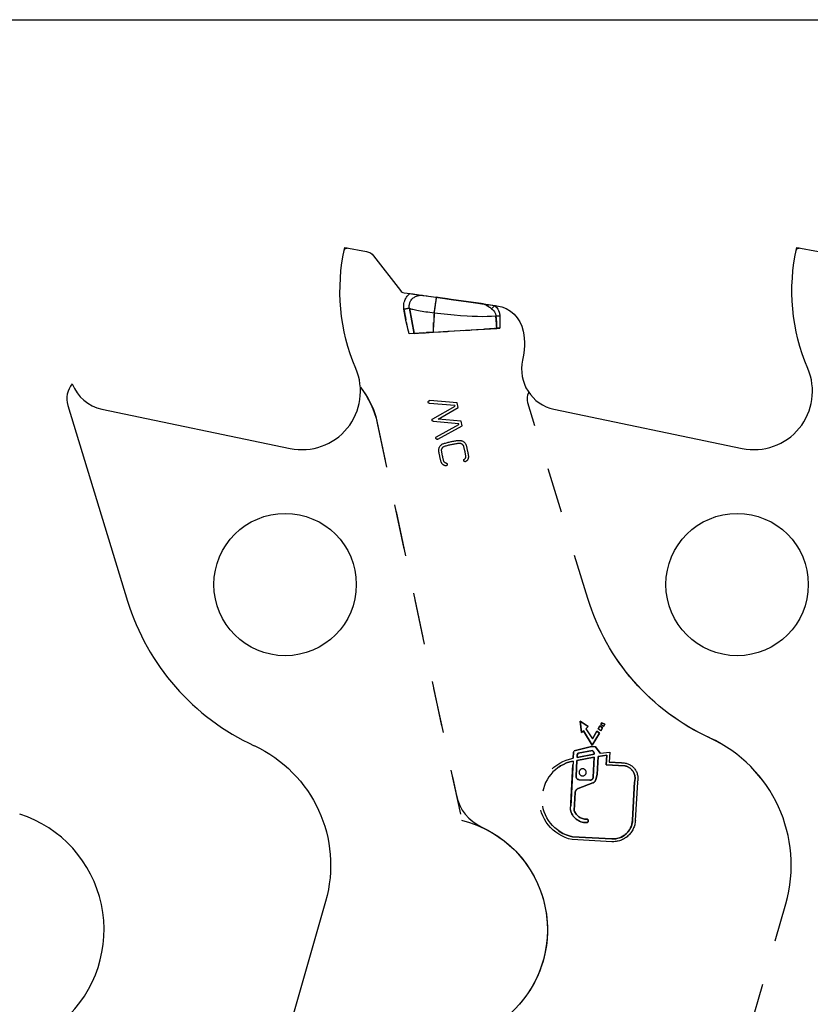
# Model space of a CAD drawing. Header units: inches. Extents: x 3 to 289, y 4 to 291.
# Tile 573 of 634: x 181.24 to 182.99, y 142.95 to 145.13. Entities that reach past the tile are written whole.
import ezdxf

# ---------------------------------------------------------------- set-up
doc = ezdxf.new("R2010")
doc.units = ezdxf.units.IN
doc.header["$LTSCALE"] = 0.5
doc.header["$MEASUREMENT"] = 0
doc.linetypes.add('HIDDEN', pattern=[0.225, 0.15, -0.075])
doc.layers.add('DBU', color=7, linetype='Continuous')

msp = doc.modelspace()

# ---------------------------------------------------------------- linework, layer by layer
at = {"layer": 'DBU', "color": 56, "linetype": 'Continuous'}
msp.add_line((177.3465, 145.127), (211.2496, 145.127), dxfattribs=at)
at = {"layer": 'DBU', "color": 30, "linetype": 'Continuous'}
for p, q in [((181.9615, 144.6226), (182.0098, 144.6141)), ((182.0252, 144.6047), (182.0846, 144.5276)), ((182.9615, 144.6226), (183.0098, 144.6141)), ((182.0928, 144.5229), (182.1065, 144.5209)), ((182.1016, 144.5172), (182.1035, 144.5192)), ((182.1035, 144.5192), (182.1056, 144.5211)), ((182.1056, 144.5211), (182.1091, 144.5206)), ((182.1065, 144.5209), (182.1066, 144.5209)), ((182.1066, 144.5209), (182.1119, 144.5202)), ((182.1091, 144.5206), (182.1119, 144.5202)), ((182.1119, 144.5202), (182.1357, 144.5168)), ((182.1119, 144.5202), (182.1138, 144.5199)), ((182.1138, 144.5199), (182.1185, 144.5192)), ((182.1185, 144.5192), (182.1342, 144.517)), ((182.0921, 144.4928), (182.0922, 144.4959)), ((182.0922, 144.4959), (182.0926, 144.4989)), ((182.0926, 144.4989), (182.0933, 144.502)), ((182.0933, 144.502), (182.0942, 144.5049)), ((182.0942, 144.5049), (182.0944, 144.5055)), ((182.0944, 144.5055), (182.0954, 144.5078)), ((182.0954, 144.5078), (182.0966, 144.5103)), ((182.0966, 144.5103), (182.0981, 144.5127)), ((182.0981, 144.5127), (182.0997, 144.515)), ((182.0997, 144.515), (182.1016, 144.5172)), ((182.1342, 144.517), (182.1351, 144.5169)), ((182.1351, 144.5169), (182.142, 144.5159)), ((182.1364, 144.5167), (182.1435, 144.5157)), ((182.142, 144.5159), (182.1469, 144.5153)), ((182.1469, 144.5153), (182.1636, 144.5129)), ((182.162, 144.5131), (182.2981, 144.494)), ((182.1636, 144.5129), (182.1643, 144.5128)), ((182.1643, 144.5128), (182.1685, 144.5122)), ((182.1685, 144.5122), (182.1973, 144.5082)), ((182.1973, 144.5082), (182.2573, 144.4997)), ((182.2573, 144.4997), (182.2603, 144.4993)), ((182.2603, 144.4993), (182.2637, 144.4988)), ((182.2637, 144.4988), (182.2789, 144.4967)), ((182.2673, 144.4981), (182.2677, 144.498)), ((182.2677, 144.498), (182.2697, 144.4974)), ((182.2697, 144.4974), (182.2717, 144.4966)), ((182.2717, 144.4966), (182.2736, 144.4957)), ((182.2736, 144.4957), (182.2755, 144.4947)), ((182.2789, 144.4967), (182.2792, 144.4967)), ((182.2792, 144.4967), (182.2934, 144.4947)), ((182.0922, 144.4897), (182.0921, 144.4928)), ((182.0925, 144.4866), (182.0922, 144.4897)), ((182.1046, 144.4886), (182.1059, 144.488)), ((182.1059, 144.488), (182.1076, 144.4874)), ((182.1076, 144.4874), (182.1097, 144.4868)), ((182.1097, 144.4868), (182.1121, 144.4861)), ((182.1121, 144.4861), (182.1148, 144.4855)), ((182.1148, 144.4855), (182.1179, 144.4848)), ((182.1179, 144.4848), (182.1212, 144.4841)), ((182.1212, 144.4841), (182.1248, 144.4835)), ((182.1248, 144.4835), (182.1286, 144.4828)), ((182.1286, 144.4828), (182.1326, 144.4822)), ((182.1326, 144.4822), (182.1368, 144.4815)), ((182.1368, 144.4815), (182.1411, 144.4809)), ((182.1411, 144.4809), (182.1455, 144.4803)), ((182.1455, 144.4803), (182.15, 144.4798)), ((182.15, 144.4798), (182.1546, 144.4792)), ((182.1546, 144.4792), (182.1592, 144.4787)), ((182.2755, 144.4947), (182.2774, 144.4936)), ((182.2774, 144.4936), (182.2792, 144.4924)), ((182.2792, 144.4924), (182.2811, 144.4912)), ((182.2811, 144.4912), (182.2829, 144.4899)), ((182.2829, 144.4899), (182.2846, 144.4886)), ((182.2846, 144.4886), (182.2864, 144.4872)), ((182.2864, 144.4872), (182.2934, 144.4947)), ((182.2864, 144.4872), (182.2881, 144.4858)), ((182.2881, 144.4858), (182.2898, 144.4842)), ((182.2898, 144.4842), (182.2914, 144.4825)), ((182.2914, 144.4825), (182.2928, 144.4806)), ((182.2928, 144.4806), (182.2937, 144.4793)), ((182.2937, 144.4793), (182.2944, 144.4779)), ((182.2944, 144.4779), (182.295, 144.4764)), ((182.295, 144.4764), (182.2954, 144.4753)), ((182.2954, 144.4753), (182.2957, 144.4741)), ((182.2957, 144.4741), (182.2959, 144.4729)), ((182.2959, 144.4729), (182.296, 144.4717)), ((182.1131, 144.4327), (182.1041, 144.4322)), ((182.1153, 144.4328), (182.1131, 144.4327)), ((182.1153, 144.4328), (182.1249, 144.4334)), ((182.1249, 144.4334), (182.14, 144.4343)), ((182.14, 144.4343), (182.157, 144.4354)), ((182.157, 144.4354), (182.158, 144.4354)), ((182.158, 144.4354), (182.1909, 144.4374)), ((182.1909, 144.4374), (182.1929, 144.4375)), ((182.1929, 144.4375), (182.253, 144.4412)), ((182.253, 144.4412), (182.255, 144.4413)), ((182.255, 144.4413), (182.298, 144.4439)), ((182.299, 144.444), (182.298, 144.4439)), ((182.305, 144.4443), (182.299, 144.444)), ((181.3487, 144.2736), (181.4811, 143.8405)), ((181.4244, 144.2652), (181.841, 144.1784)), ((182.4244, 144.2652), (182.841, 144.1784)), ((181.919, 143.176), (181.8405, 142.9021))]:
    msp.add_line(p, q, dxfattribs=at)
at = {"layer": 'DBU', "color": 6, "linetype": 'Continuous'}
for p, q in [((182.1015, 144.5171), (182.1034, 144.5192)), ((182.1034, 144.5192), (182.1056, 144.5211)), ((182.1056, 144.5211), (182.1351, 144.5169)), ((182.092, 144.4928), (182.0922, 144.4959)), ((182.0922, 144.4959), (182.0926, 144.4989)), ((182.0926, 144.4989), (182.0933, 144.5019)), ((182.0933, 144.5019), (182.0942, 144.5049)), ((182.0942, 144.5049), (182.0944, 144.5055)), ((182.0944, 144.5055), (182.0954, 144.5078)), ((182.0954, 144.5078), (182.0966, 144.5103)), ((182.0966, 144.5103), (182.098, 144.5127)), ((182.098, 144.5127), (182.0997, 144.515)), ((182.0997, 144.515), (182.1015, 144.5171)), ((182.1351, 144.5169), (182.142, 144.5159)), ((182.142, 144.5159), (182.1469, 144.5153)), ((182.1469, 144.5153), (182.1627, 144.513)), ((182.1627, 144.513), (182.1636, 144.5129)), ((182.1636, 144.5129), (182.1643, 144.5128)), ((182.1685, 144.5122), (182.1643, 144.5128)), ((182.1725, 144.5117), (182.1685, 144.5122)), ((182.1892, 144.5093), (182.1725, 144.5117)), ((182.1973, 144.5082), (182.1892, 144.5093)), ((182.2573, 144.4997), (182.1973, 144.5082)), ((182.2637, 144.4988), (182.2573, 144.4997)), ((182.2677, 144.498), (182.2697, 144.4974)), ((182.2697, 144.4974), (182.2717, 144.4966)), ((182.2717, 144.4966), (182.2736, 144.4957)), ((182.2736, 144.4957), (182.2755, 144.4947)), ((182.0922, 144.4897), (182.092, 144.4928)), ((182.0925, 144.4866), (182.0922, 144.4897)), ((182.1046, 144.4886), (182.1059, 144.488)), ((182.1059, 144.488), (182.1076, 144.4874)), ((182.1076, 144.4874), (182.1097, 144.4868)), ((182.1097, 144.4868), (182.1121, 144.4861)), ((182.1121, 144.4861), (182.1148, 144.4855)), ((182.1148, 144.4855), (182.1179, 144.4848)), ((182.1179, 144.4848), (182.1212, 144.4841)), ((182.1212, 144.4841), (182.1248, 144.4835)), ((182.1248, 144.4835), (182.1286, 144.4828)), ((182.1286, 144.4828), (182.1326, 144.4822)), ((182.1326, 144.4822), (182.1368, 144.4815)), ((182.1368, 144.4815), (182.1411, 144.4809)), ((182.1411, 144.4809), (182.1455, 144.4803)), ((182.1455, 144.4803), (182.15, 144.4798)), ((182.15, 144.4798), (182.1546, 144.4792)), ((182.1546, 144.4792), (182.1592, 144.4787)), ((182.2755, 144.4947), (182.2774, 144.4936)), ((182.2774, 144.4936), (182.2792, 144.4924)), ((182.2792, 144.4924), (182.2811, 144.4912)), ((182.2811, 144.4912), (182.2829, 144.4899)), ((182.2829, 144.4899), (182.2846, 144.4886)), ((182.2846, 144.4886), (182.2864, 144.4872)), ((182.2864, 144.4872), (182.2934, 144.4947)), ((182.2864, 144.4872), (182.2881, 144.4858)), ((182.2881, 144.4858), (182.2898, 144.4842)), ((182.2898, 144.4842), (182.2914, 144.4825)), ((182.2914, 144.4825), (182.2928, 144.4806)), ((182.2928, 144.4806), (182.2937, 144.4793)), ((182.2937, 144.4793), (182.2944, 144.4779)), ((182.2944, 144.4779), (182.295, 144.4764)), ((182.295, 144.4764), (182.2954, 144.4753)), ((182.2954, 144.4753), (182.2957, 144.4741)), ((182.2957, 144.4741), (182.2959, 144.4729)), ((182.2959, 144.4729), (182.296, 144.4717)), ((182.1131, 144.4327), (182.1041, 144.4322)), ((182.1144, 144.4328), (182.1131, 144.4327)), ((182.1153, 144.4328), (182.1144, 144.4328)), ((182.1269, 144.4335), (182.1153, 144.4328)), ((182.1416, 144.4344), (182.1269, 144.4335)), ((182.158, 144.4354), (182.1416, 144.4344)), ((182.158, 144.4354), (182.1889, 144.4373)), ((182.1889, 144.4373), (182.1909, 144.4374)), ((182.1909, 144.4374), (182.255, 144.4413)), ((182.255, 144.4413), (182.257, 144.4414)), ((182.257, 144.4414), (182.298, 144.4439)), ((182.3006, 144.4441), (182.298, 144.4439))]:
    msp.add_line(p, q, dxfattribs=at)
at = {"layer": 'DBU', "color": 4, "linetype": 'Continuous'}
for p, q in [((182.1044, 144.4949), (182.1046, 144.4965)), ((182.1044, 144.4949), (182.1046, 144.4965)), ((182.1046, 144.4965), (182.1049, 144.4981)), ((182.1046, 144.4965), (182.1049, 144.4981)), ((182.1049, 144.4981), (182.1053, 144.4996)), ((182.1049, 144.4981), (182.1053, 144.4996)), ((182.1053, 144.4996), (182.1058, 144.5011)), ((182.1053, 144.4996), (182.1058, 144.5011)), ((182.1058, 144.5011), (182.1064, 144.5026)), ((182.1058, 144.5011), (182.1064, 144.5026)), ((182.1064, 144.5026), (182.1071, 144.504)), ((182.1064, 144.5026), (182.1071, 144.504)), ((182.1071, 144.504), (182.1079, 144.5054)), ((182.1071, 144.504), (182.1079, 144.5054)), ((182.1079, 144.5054), (182.1088, 144.5067)), ((182.1079, 144.5054), (182.1088, 144.5067)), ((182.1088, 144.5067), (182.1101, 144.5084)), ((182.1088, 144.5067), (182.1101, 144.5084)), ((182.1101, 144.5084), (182.1115, 144.5099)), ((182.1101, 144.5084), (182.1115, 144.5099)), ((182.1115, 144.5099), (182.1131, 144.5113)), ((182.1115, 144.5099), (182.1131, 144.5113)), ((182.1131, 144.5113), (182.1148, 144.5126)), ((182.1131, 144.5113), (182.1148, 144.5126)), ((182.1148, 144.5126), (182.1165, 144.5137)), ((182.1148, 144.5126), (182.1165, 144.5137)), ((182.1165, 144.5137), (182.1183, 144.5147)), ((182.1165, 144.5137), (182.1183, 144.5147)), ((182.1183, 144.5147), (182.1202, 144.5155)), ((182.1183, 144.5147), (182.1202, 144.5155)), ((182.1202, 144.5155), (182.1222, 144.5161)), ((182.1202, 144.5155), (182.1222, 144.5161)), ((182.1222, 144.5161), (182.1241, 144.5166)), ((182.1222, 144.5161), (182.1241, 144.5166)), ((182.1241, 144.5166), (182.1264, 144.517)), ((182.1241, 144.5166), (182.1264, 144.517)), ((182.1264, 144.517), (182.1287, 144.5172)), ((182.1264, 144.517), (182.1287, 144.5172)), ((182.1287, 144.5172), (182.131, 144.5173)), ((182.1287, 144.5172), (182.131, 144.5173)), ((182.131, 144.5173), (182.1331, 144.5171)), ((182.131, 144.5173), (182.1331, 144.5171)), ((182.1331, 144.5171), (182.1351, 144.5169)), ((182.1331, 144.5171), (182.1351, 144.5169)), ((182.1615, 144.4957), (182.1613, 144.4938)), ((182.1617, 144.4965), (182.1614, 144.4946)), ((182.1618, 144.4976), (182.1615, 144.4957)), ((182.1619, 144.4984), (182.1617, 144.4965)), ((182.1621, 144.4994), (182.1618, 144.4976)), ((182.1622, 144.5002), (182.1619, 144.4984)), ((182.1623, 144.5011), (182.1621, 144.4994)), ((182.1624, 144.5019), (182.1622, 144.5002)), ((182.1626, 144.5028), (182.1623, 144.5011)), ((182.1627, 144.5035), (182.1624, 144.5019)), ((182.1628, 144.5043), (182.1626, 144.5028)), ((182.1629, 144.505), (182.1627, 144.5035)), ((182.163, 144.5058), (182.1628, 144.5043)), ((182.1632, 144.5065), (182.1629, 144.505)), ((182.1633, 144.5071), (182.163, 144.5058)), ((182.1634, 144.5077), (182.1632, 144.5065)), ((182.1634, 144.5083), (182.1633, 144.5071)), ((182.1636, 144.5093), (182.1634, 144.5083)), ((182.1635, 144.5089), (182.1634, 144.5077)), ((182.1637, 144.5099), (182.1635, 144.5089)), ((182.1638, 144.5103), (182.1636, 144.5093)), ((182.1639, 144.5108), (182.1637, 144.5099)), ((182.1639, 144.511), (182.1638, 144.5103)), ((182.164, 144.5113), (182.1639, 144.511)), ((182.164, 144.5113), (182.1639, 144.5108)), ((182.1641, 144.5122), (182.164, 144.5117)), ((182.1641, 144.5121), (182.164, 144.5115)), ((182.164, 144.5117), (182.164, 144.5113)), ((182.164, 144.5115), (182.164, 144.5113)), ((182.1642, 144.5125), (182.1641, 144.5122)), ((182.1642, 144.5125), (182.1641, 144.5121)), ((182.1643, 144.5127), (182.1642, 144.5125)), ((182.1643, 144.5127), (182.1642, 144.5125)), ((182.1643, 144.5128), (182.1643, 144.5128)), ((182.1643, 144.5128), (182.1643, 144.5127)), ((182.1643, 144.5128), (182.1643, 144.5127)), ((182.1046, 144.4886), (182.0925, 144.4866)), ((182.1046, 144.4886), (182.0925, 144.4866)), ((182.097, 144.4624), (182.0925, 144.4866)), ((182.1043, 144.4933), (182.1044, 144.4949)), ((182.1043, 144.4933), (182.1044, 144.4949)), ((182.1043, 144.4918), (182.1043, 144.4933)), ((182.1043, 144.4918), (182.1043, 144.4933)), ((182.1044, 144.4902), (182.1043, 144.4918)), ((182.1044, 144.4902), (182.1043, 144.4918)), ((182.1046, 144.4886), (182.1044, 144.4902)), ((182.1046, 144.4886), (182.1044, 144.4902)), ((182.1153, 144.4328), (182.1046, 144.4886)), ((182.1153, 144.4328), (182.1046, 144.4886)), ((182.1592, 144.4787), (182.1583, 144.4573)), ((182.1594, 144.4806), (182.1592, 144.4787)), ((182.1592, 144.4787), (182.174, 144.477)), ((182.1592, 144.4787), (182.174, 144.477)), ((182.1597, 144.4826), (182.1594, 144.4806)), ((182.1596, 144.4823), (182.1594, 144.4806)), ((182.1594, 144.4806), (182.1594, 144.4806)), ((182.1599, 144.4841), (182.1596, 144.4823)), ((182.16, 144.4846), (182.1597, 144.4826)), ((182.1602, 144.486), (182.1599, 144.4841)), ((182.1602, 144.4866), (182.16, 144.4846)), ((182.1605, 144.4886), (182.1602, 144.4866)), ((182.1604, 144.4879), (182.1602, 144.486)), ((182.1607, 144.4899), (182.1604, 144.4879)), ((182.1608, 144.4906), (182.1605, 144.4886)), ((182.161, 144.4918), (182.1607, 144.4899)), ((182.1611, 144.4926), (182.1608, 144.4906)), ((182.1613, 144.4938), (182.161, 144.4918)), ((182.1614, 144.4946), (182.1611, 144.4926)), ((182.174, 144.477), (182.1888, 144.4754)), ((182.174, 144.477), (182.1888, 144.4754)), ((182.1888, 144.4754), (182.2035, 144.4739)), ((182.1888, 144.4754), (182.2035, 144.4739)), ((182.2035, 144.4739), (182.2179, 144.4727)), ((182.2035, 144.4739), (182.2179, 144.4727)), ((182.1041, 144.4322), (182.097, 144.4624)), ((182.158, 144.4354), (182.1583, 144.4573)), ((182.2179, 144.4727), (182.2321, 144.4717)), ((182.2179, 144.4727), (182.2321, 144.4717)), ((182.2321, 144.4717), (182.2437, 144.471)), ((182.2321, 144.4717), (182.2437, 144.471)), ((182.2437, 144.471), (182.255, 144.4706)), ((182.2437, 144.471), (182.255, 144.4706)), ((182.255, 144.4706), (182.2659, 144.4705)), ((182.255, 144.4706), (182.2659, 144.4705)), ((182.2659, 144.4705), (182.2765, 144.4706)), ((182.2659, 144.4705), (182.2765, 144.4706)), ((182.2765, 144.4706), (182.2865, 144.471)), ((182.2765, 144.4706), (182.2865, 144.471)), ((182.2865, 144.471), (182.296, 144.4717)), ((182.2865, 144.471), (182.296, 144.4717)), ((182.296, 144.4717), (182.3045, 144.4719)), ((182.296, 144.4717), (182.3045, 144.4719))]:
    msp.add_line(p, q, dxfattribs=at)
at = {"layer": 'DBU', "color": 254, "linetype": 'HIDDEN'}
for p, q in [((182.1357, 144.5168), (182.1364, 144.5167)), ((182.1636, 144.5129), (182.1643, 144.5128)), ((182.2677, 144.498), (182.2673, 144.4981)), ((182.2697, 144.4974), (182.2677, 144.498)), ((182.2717, 144.4966), (182.2697, 144.4974)), ((182.2736, 144.4957), (182.2717, 144.4966)), ((182.2755, 144.4947), (182.2736, 144.4957)), ((182.0925, 144.4866), (182.1046, 144.4886)), ((182.1046, 144.4886), (182.0925, 144.4866)), ((182.1153, 144.4328), (182.1046, 144.4886)), ((182.1046, 144.4886), (182.1153, 144.4328)), ((182.2774, 144.4936), (182.2755, 144.4947)), ((182.2792, 144.4924), (182.2774, 144.4936)), ((182.2811, 144.4912), (182.2792, 144.4924)), ((182.2829, 144.4899), (182.2811, 144.4912)), ((182.2846, 144.4886), (182.2829, 144.4899)), ((182.2864, 144.4872), (182.2846, 144.4886)), ((182.2934, 144.4947), (182.2864, 144.4872)), ((182.2934, 144.4947), (182.2953, 144.4927)), ((182.2953, 144.4927), (182.2954, 144.4926)), ((182.2953, 144.4927), (182.297, 144.4908)), ((182.2954, 144.4926), (182.2972, 144.4905)), ((182.297, 144.4908), (182.2987, 144.4886)), ((182.2972, 144.4905), (182.2989, 144.4883)), ((182.2987, 144.4886), (182.3003, 144.4862)), ((182.2989, 144.4883), (182.3003, 144.4861)), ((182.3003, 144.4862), (182.3016, 144.4836)), ((182.3003, 144.4861), (182.3017, 144.4835)), ((182.3016, 144.4836), (182.3024, 144.4818)), ((182.3017, 144.4835), (182.3025, 144.4816)), ((182.3024, 144.4818), (182.3031, 144.48)), ((182.3025, 144.4816), (182.3032, 144.4797)), ((182.3031, 144.48), (182.3037, 144.478)), ((182.3032, 144.4797), (182.3038, 144.4778)), ((182.3037, 144.478), (182.3041, 144.476)), ((182.3038, 144.4778), (182.3042, 144.4758)), ((182.3041, 144.476), (182.3044, 144.474)), ((182.3042, 144.4758), (182.3044, 144.4739)), ((182.3044, 144.474), (182.3045, 144.4719)), ((182.3044, 144.4739), (182.3045, 144.4719)), ((182.296, 144.4717), (182.3045, 144.4719)), ((182.298, 144.4439), (182.296, 144.4717)), ((182.3045, 144.4719), (182.305, 144.4443)), ((182.3045, 144.4719), (182.305, 144.4443)), ((182.1367, 144.4341), (182.1154, 144.4328)), ((182.157, 144.4354), (182.1425, 144.4345)), ((182.1478, 144.4348), (182.1899, 144.4374)), ((182.2246, 144.4395), (182.2386, 144.4403)), ((182.256, 144.4414), (182.305, 144.4443)), ((182.304, 144.4443), (182.2709, 144.4423)), ((182.305, 144.4443), (182.3006, 144.4441)), ((182.305, 144.4443), (182.304, 144.4443)), ((182.305, 144.4443), (182.305, 144.4443)), ((182.2053, 144.2733), (182.1491, 144.2779)), ((182.2104, 144.2791), (182.1496, 144.2841)), ((182.2127, 144.2685), (182.2104, 144.2791)), ((182.4993, 143.846), (182.3669, 144.2792)), ((182.4993, 143.846), (182.3669, 144.2792)), ((182.1562, 144.244), (182.2056, 144.2717)), ((182.1563, 144.244), (182.2056, 144.2717)), ((182.1681, 144.2434), (182.2127, 144.2685)), ((182.2056, 144.2717), (182.2053, 144.2733)), ((182.0302, 144.2492), (182.2201, 143.3558)), ((182.0334, 144.2343), (182.2085, 143.4103)), ((182.1563, 144.244), (182.1562, 144.244)), ((182.2139, 144.2329), (182.1575, 144.2381)), ((182.219, 144.2387), (182.1681, 144.2434)), ((182.2213, 144.2281), (182.219, 144.2387)), ((182.1647, 144.2043), (182.2142, 144.2313)), ((182.1677, 144.1988), (182.2213, 144.2281)), ((182.2142, 144.2313), (182.2139, 144.2329)), ((182.5001, 143.5629), (182.4825, 143.575)), ((182.4825, 143.575), (182.4853, 143.5499)), ((182.4853, 143.5499), (182.4825, 143.575)), ((182.4825, 143.575), (182.5001, 143.5629)), ((182.4947, 143.5581), (182.5001, 143.5629)), ((182.5001, 143.5629), (182.4947, 143.5581)), ((182.526, 143.5642), (182.5222, 143.5575)), ((182.5222, 143.5575), (182.526, 143.5642)), ((182.5321, 143.5597), (182.526, 143.5642)), ((182.526, 143.5642), (182.5321, 143.5597)), ((182.5304, 143.5714), (182.5279, 143.5671)), ((182.5279, 143.5671), (182.5304, 143.5714)), ((182.5341, 143.5632), (182.5279, 143.5671)), ((182.5341, 143.5632), (182.5279, 143.5671)), ((182.5284, 143.5536), (182.5321, 143.5597)), ((182.5321, 143.5597), (182.5284, 143.5536)), ((182.5369, 143.5678), (182.5304, 143.5714)), ((182.5304, 143.5714), (182.5369, 143.5678)), ((182.5341, 143.5632), (182.5369, 143.5678)), ((182.5369, 143.5678), (182.5341, 143.5632)), ((182.4853, 143.5499), (182.4898, 143.5536)), ((182.4898, 143.5536), (182.4853, 143.5499)), ((182.4898, 143.5536), (182.5089, 143.5214)), ((182.5089, 143.5214), (182.4898, 143.5536)), ((182.4947, 143.5581), (182.5097, 143.5359)), ((182.4947, 143.5581), (182.5097, 143.5359)), ((182.5089, 143.5214), (182.5253, 143.5482)), ((182.5253, 143.5482), (182.5089, 143.5214)), ((182.5192, 143.5527), (182.5097, 143.5359)), ((182.5097, 143.5359), (182.5192, 143.5527)), ((182.5253, 143.5482), (182.5192, 143.5527)), ((182.5192, 143.5527), (182.5253, 143.5482)), ((182.5284, 143.5536), (182.5222, 143.5575)), ((182.5284, 143.5536), (182.5222, 143.5575)), ((182.5076, 143.5184), (182.4692, 143.5091)), ((182.4692, 143.5091), (182.5076, 143.5184)), ((182.516, 143.5179), (182.5076, 143.5184)), ((182.5076, 143.5184), (182.516, 143.5179)), ((182.5268, 143.5039), (182.516, 143.5179)), ((182.516, 143.5179), (182.5268, 143.5039)), ((182.4676, 143.5065), (182.4669, 143.4928)), ((182.4669, 143.4928), (182.4676, 143.5065)), ((182.4676, 143.5065), (182.4692, 143.5091)), ((182.4676, 143.5065), (182.4692, 143.5091)), ((182.5134, 143.4951), (182.4751, 143.488)), ((182.4751, 143.488), (182.5134, 143.4951)), ((182.4754, 143.4944), (182.5137, 143.5015)), ((182.5137, 143.5015), (182.4754, 143.4944)), ((182.4757, 143.5004), (182.4754, 143.4944)), ((182.4754, 143.4944), (182.4757, 143.5004)), ((182.478, 143.5037), (182.4757, 143.5004)), ((182.4757, 143.5004), (182.478, 143.5037)), ((182.5093, 143.5098), (182.478, 143.5037)), ((182.478, 143.5037), (182.5093, 143.5098)), ((182.5101, 143.5091), (182.5093, 143.5098)), ((182.5093, 143.5098), (182.5101, 143.5091)), ((182.5111, 143.4507), (182.5134, 143.4951)), ((182.5134, 143.4951), (182.5111, 143.4507)), ((182.522, 143.4969), (182.5199, 143.457)), ((182.5199, 143.457), (182.522, 143.4969)), ((182.5411, 143.4994), (182.522, 143.4969)), ((182.522, 143.4969), (182.5411, 143.4994)), ((182.5268, 143.5039), (182.5478, 143.5065)), ((182.5268, 143.5039), (182.5478, 143.5065)), ((182.54, 143.4781), (182.5411, 143.4994)), ((182.5411, 143.4994), (182.54, 143.4781)), ((182.5478, 143.5065), (182.5466, 143.484)), ((182.5478, 143.5065), (182.5466, 143.484)), ((182.461, 143.3789), (182.4666, 143.4864)), ((182.4666, 143.4864), (182.461, 143.3789)), ((182.4751, 143.488), (182.4732, 143.4527)), ((182.4732, 143.4527), (182.4751, 143.488)), ((182.5809, 143.4759), (182.54, 143.4781)), ((182.54, 143.4781), (182.5809, 143.4759)), ((182.5738, 143.4825), (182.5466, 143.484)), ((182.5466, 143.484), (182.5738, 143.4825)), ((182.5195, 143.4548), (182.5169, 143.4451)), ((182.5169, 143.4451), (182.5195, 143.4548)), ((182.5104, 143.4381), (182.4781, 143.4259)), ((182.4781, 143.4259), (182.5104, 143.4381)), ((182.4799, 143.4453), (182.5037, 143.4441)), ((182.5037, 143.4441), (182.4799, 143.4453)), ((182.5982, 143.3554), (182.6026, 143.4405)), ((182.6026, 143.4405), (182.5982, 143.3554)), ((182.6089, 143.4395), (182.6044, 143.3551)), ((182.6089, 143.4395), (182.6044, 143.3551)), ((182.4713, 143.4166), (182.4693, 143.377)), ((182.4693, 143.377), (182.4713, 143.4166)), ((182.5521, 143.308), (182.4645, 143.3126)), ((182.5521, 143.308), (182.4645, 143.3126)), ((182.4653, 143.3189), (182.5525, 143.3143)), ((182.5525, 143.3143), (182.4653, 143.3189)), ((182.8588, 142.8968), (182.9373, 143.1707)), ((182.8588, 142.8968), (182.9373, 143.1707))]:
    msp.add_line(p, q, dxfattribs=at)
at = {"layer": 'DBU', "color": 30, "linetype": 'Continuous'}
for centre in [(181.8296, 143.877), (182.8296, 143.877)]:
    msp.add_circle(centre, 0.1575, dxfattribs=at)
at = {"layer": 'DBU', "color": 254, "linetype": 'HIDDEN', "extrusion": (0, 0, -1)}
msp.add_circle((-182.4878, 143.4615), 0.00784, dxfattribs=at)
msp.add_circle((-182.4878, 143.4615), 0.00784, dxfattribs=at)
at = {"layer": 'DBU', "color": 30, "linetype": 'Continuous', "extrusion": (0, 0, -1)}
for centre, radius, start, end in [((-182.3891, 144.5269), 0.4382, 336.9304, 12.6192), ((-182.0054, 144.5895), 0.025, 100.0258, 142.4115), ((-183.3891, 144.5269), 0.4382, 336.9304, 12.6192), ((-182.2885, 144.4258), 0.0689, 98, 169.7316), ((-182.1965, 144.4091), 0.1625, 169.7316, 192.7468), ((-181.8476, 144.1933), 0.191, 140.9914, 162.9858), ((-182.3968, 144.2883), 0.0313, 342.9999, 26.1997), ((-182.9775, 143.9922), 0.5, 294.6543, 342.9999), ((-181.6393, 143.2562), 0.291, 114.7055, 196), ((-182.16, 143.1131), 0.25, 103.9254, 232.0746)]:
    msp.add_arc(centre, radius, start, end, dxfattribs=at)
at = {"layer": 'DBU', "color": 254, "linetype": 'HIDDEN', "extrusion": (0, 0, -1)}
for centre, radius, start, end in [((-181.966, 144.616), 0.00571, 11.8968, 100.0258), ((-182.966, 144.616), 0.00571, 11.8968, 100.0258), ((-182.2596, 144.4694), 0.0297, 97.825, 104.8748), ((-182.1493, 144.281), 0.00312, 274.7, 94.7), ((-182.1578, 144.2413), 0.00313, 275.2802, 60.2443), ((-182.1662, 144.2015), 0.00312, 241.3015, 61.3015), ((-182.2357, 144.0099), 0.1875, 72.8849, 83.1153), ((-182.2151, 144.1805), 0.0157, 83.1153, 164.6089), ((-182.1851, 144.1742), 0.0157, 351.3913, 72.885), ((-182.3551, 144.1999), 0.1875, 344.1677, 351.3912), ((-182.1851, 144.1742), 0.0094, 351.3909, 72.8848), ((-182.3551, 144.1999), 0.1813, 344.1376, 351.3912), ((-182.2357, 144.0099), 0.1813, 72.8849, 83.1153), ((-182.2151, 144.1805), 0.0094, 83.1153, 164.6089), ((-182.0494, 144.1349), 0.1813, 164.6089, 171.8323), ((-182.0494, 144.1349), 0.1875, 164.6089, 171.8145), ((-182.1867, 144.1521), 0.0125, 279.8638, 344.1677), ((-182.1867, 144.1521), 0.00625, 279.8638, 343.2929), ((-182.2279, 144.152), 0.00312, 236.1362, 56.1362), ((-182.2227, 144.1598), 0.00625, 171.8323, 236.1362), ((-182.2226, 144.1598), 0.0126, 171.8381, 235.869), ((-182.1851, 144.1429), 0.00312, 99.8638, 279.8638), ((-182.5032, 143.5011), 0.0105, 131.3426, 178.2042), ((-182.4835, 143.4025), 0.0918, 281.9262, 79.6209), ((-182.4835, 143.4025), 0.0918, 281.9262, 79.6209), ((-182.4835, 143.4025), 0.0856, 282.247, 78.6237), ((-182.5759, 143.4485), 0.0341, 86.4885, 195.2728), ((-182.5759, 143.4485), 0.0341, 86.4885, 195.2728), ((-182.5759, 143.4485), 0.0279, 100.2054, 196.5849), ((-182.4803, 143.4523), 0.00703, 273, 3), ((-182.5041, 143.4511), 0.00703, 183, 273), ((-182.5093, 143.4576), 0.0105, 183, 195.297), ((-182.5067, 143.4479), 0.0105, 195.297, 249.3183), ((-182.4819, 143.416), 0.0105, 3, 69.3183), ((-182.4948, 143.3849), 0.0344, 267.2607, 349.9808), ((-182.4956, 143.3857), 0.0277, 268.7143, 341.8106), ((-182.4967, 143.3542), 0.00376, 83.0854, 273), ((-182.5548, 143.3577), 0.0497, 183, 273), ((-182.5548, 143.3577), 0.0497, 183, 273), ((-182.5548, 143.3577), 0.0435, 183, 273)]:
    msp.add_arc(centre, radius, start, end, dxfattribs=at)
at = {"layer": 'DBU', "color": 254, "linetype": 'HIDDEN'}
for centre, radius, start, end in [((181.966, 144.616), 0.00571, 79.9742, 168.1032), ((182.966, 144.616), 0.00571, 79.9742, 168.1032), ((182.2632, 144.4627), 0.0439, 43.0896, 46.7005), ((194.7047, 144.6844), 12.4021, 180.98189, 181.10926), ((182.5032, 143.5011), 0.0105, 1.7958, 48.6574), ((182.4835, 143.4025), 0.0856, 101.3763, 257.753), ((182.5759, 143.4485), 0.0279, 343.4151, 79.7946), ((182.4803, 143.4523), 0.00703, 177, 267), ((182.5041, 143.4511), 0.00703, 267, 357), ((182.5093, 143.4576), 0.0105, 344.703, 357), ((182.5067, 143.4479), 0.0105, 290.6817, 344.703), ((182.4819, 143.416), 0.0105, 110.6817, 177), ((182.4948, 143.3849), 0.0344, 190.0192, 272.7393), ((182.4956, 143.3857), 0.0277, 198.1894, 271.2857), ((182.4967, 143.3542), 0.00376, 267, 96.9146), ((182.5548, 143.3577), 0.0435, 267, 357)]:
    msp.add_arc(centre, radius, start, end, dxfattribs=at)
at = {"layer": 'DBU', "color": 30, "linetype": 'Continuous'}
for centre, radius, start, end in [((182.0945, 144.5352), 0.0125, 217.5885, 262), ((182.2596, 144.4694), 0.0297, 75.1251, 82.1751), ((182.4427, 144.3534), 0.09, 167.2532, 258.2208), ((181.8673, 144.3047), 0.129, 258.2208, 23.0696), ((182.8673, 144.3047), 0.129, 258.2208, 23.0696), ((181.3968, 144.2883), 0.0503, 139.2736, 197.0001), ((181.4427, 144.3534), 0.09, 201.0173, 258.2208), ((181.9775, 143.9922), 0.519, 197.0001, 245.3438), ((182.6393, 143.2562), 0.31, 344, 65.2945), ((181.16, 143.1131), 0.269, 311.8347, 72.1653)]:
    msp.add_arc(centre, radius, start, end, dxfattribs=at)
at = {"layer": 'DBU', "color": 6, "linetype": 'Continuous'}
for centre, radius, start, end in [((182.2596, 144.4694), 0.0298, 74.2281, 82.1701), ((182.6393, 143.2562), 0.31, 344, 65.3261), ((182.3064, 143.4311), 0.1, 192, 245.2732)]:
    msp.add_arc(centre, radius, start, end, dxfattribs=at)
at = {"layer": 'DBU', "color": 4, "linetype": 'Continuous'}
for centre, radius, start, end in [((182.6966, 144.5858), 0.6122, 189.3289, 191.6301), ((182.8425, 144.4391), 0.6844, 176.68, 178.4784), ((186.6234, 144.7766), 4.3381, 184.0291, 184.3978)]:
    msp.add_arc(centre, radius, start, end, dxfattribs=at)
at = {"layer": 'DBU', "color": 4, "linetype": 'Continuous', "extrusion": (0, 0, -1)}
for centre, radius, start, end in [((-183.5581, 144.2908), 1.4115, 7.652, 7.727), ((-182.6822, 144.5829), 0.5975, 345.387, 348.3684), ((-182.8223, 144.4396), 0.6643, 359.6388, 1.5222), ((-186.6554, 144.7789), 4.3703, 355.6035, 355.9696)]:
    msp.add_arc(centre, radius, start, end, dxfattribs=at)
at = {"layer": 'DBU', "color": 6, "linetype": 'Continuous', "extrusion": (0, 0, -1)}
for centre, radius, start, end in [((-181.8466, 144.1945), 0.191, 141.4783, 168), ((-182.3968, 144.2883), 0.0313, 342.9999, 26.1997), ((-182.9775, 143.9922), 0.5, 294.6739, 342.9999), ((-182.16, 143.1131), 0.25, 114.7268, 221.2732)]:
    msp.add_arc(centre, radius, start, end, dxfattribs=at)

doc.saveas('drawing.dxf')
